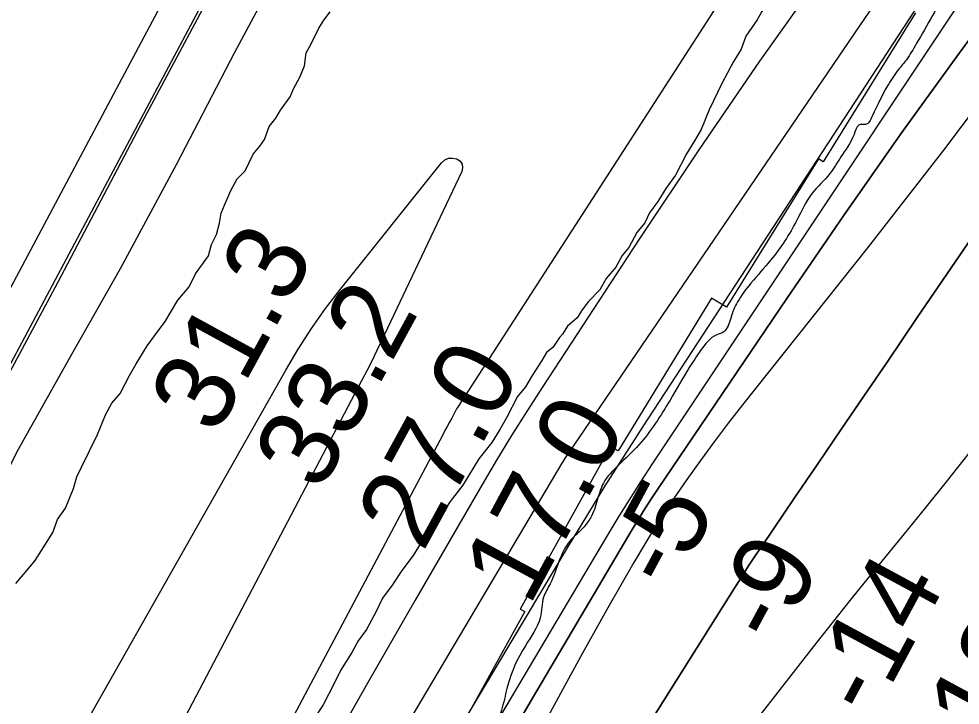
# Model space of a CAD drawing. Extents: x 3297735 to 3335592, y 670436 to 695807.
# Drawn here: x 3309031 to 3309824, y 680526 to 681105 of the extents above; entities that cross this region are included whole.
import ezdxf

# ---------------------------------------------------------------- set-up
doc = ezdxf.new("R2010")
doc.units = 0
for name, color, linetype in [('V-FLOD-BASE', 7, 'Continuous'), ('V-LEVE-TOET', 7, 'Continuous'), ('V-RIVR-EDGE', 7, 'Continuous'), ('V-RIVR-RANG', 7, 'Continuous'), ('V-RRAP-RVMT', 7, 'Continuous'), ('V-SITE-VEGE', 7, 'Continuous'), ('V-SURV-LINE', 7, 'Continuous'), ('V-TOPO-DPTH', 7, 'Continuous'), ('V-TOPO-MAJR', 7, 'Continuous'), ('V-TOPO-MINR', 7, 'Continuous'), ('V-TOPO-WATR', 7, 'Continuous')]:
    doc.layers.add(name, color=color, linetype=linetype)

msp = doc.modelspace()

# ---------------------------------------------------------------- linework, layer by layer
at = {"layer": 'V-FLOD-BASE'}
msp.add_lwpolyline([(3308829.94, 680439.45), (3308871.57, 680514.59), (3308923.12, 680616.02), (3308986.32, 680738.25), (3309063.7, 680882.58), (3309136.49, 681020.52), (3309209.3, 681156.78), (3309297.48, 681323.17), (3309400.26, 681513.77), (3309488.49, 681673.82), (3309566.25, 681824.9), (3309624, 681941.17)], dxfattribs=at)
at = {"layer": 'V-LEVE-TOET'}
msp.add_lwpolyline([(3309633.27, 681844.05), (3309621.6, 681827.56), (3309599.16, 681783), (3309570.1, 681720.64), (3309537.25, 681656.56), (3309501.83, 681597.52), (3309471.01, 681544.44), (3309430.25, 681467.19), (3309383.99, 681389.9), (3309341.91, 681318.55), (3309265.37, 681174.23), (3309212.53, 681075.75), (3309163.46, 680981.53), (3309116.45, 680894.09), (3309075.22, 680821.91), (3309030.26, 680741.66), (3308983.28, 680649.99), (3308954.6, 680592.7), (3308909.68, 680506.97), (3308878.95, 680443.32), (3308855.77, 680385.24), (3308830.18, 680313.61), (3308813.34, 680299.59)], dxfattribs=at)
at = {"layer": 'V-RIVR-EDGE'}
msp.add_spline([(3314160.51, 686741.06), (3314140.98, 686721.63), (3314132.25, 686711.29), (3314116.45, 686693.09), (3314089.84, 686658.34), (3314074.46, 686641.8), (3314052.42, 686611.59), (3314019.58, 686572.71), (3313992.56, 686539.21), (3313969.27, 686509.42), (3313938.08, 686466.39), (3313919.78, 686442.4), (3313903.96, 686413.42), (3313897.31, 686404.32), (3313889.83, 686396.05), (3313870.3, 686379.52), (3313854.52, 686365.88), (3313842.06, 686353.89), (3313832.08, 686342.72), (3313812.54, 686317.49), (3313790.5, 686288.11), (3313754.73, 686236.81), (3313725.19, 686194.6), (3313699.42, 686165.24), (3313676.14, 686137.52), (3313654.94, 686111.88), (3313636.23, 686086.64), (3313599.2, 686031.61), (3313574.24, 685995.19), (3313559.69, 685976.58), (3313545.13, 685957.55), (3313504.36, 685893.82), (3313479.41, 685861.55), (3313461.95, 685841.7), (3313444.49, 685821.43), (3313427.44, 685799.51), (3313388.35, 685745.3), (3313358, 685706.83), (3313324.73, 685663.39), (3313301.46, 685638.58), (3313286.51, 685627.84), (3313271.56, 685615.45), (3313246.19, 685581.11), (3313203.37, 685530.23), (3313170.95, 685491.35), (3313151.4, 685466.11), (3313117.3, 685419.36), (3313091.11, 685387.51), (3313062.83, 685351.11), (3313045.79, 685332.5), (3313025.85, 685311.82), (3313012.14, 685299.84), (3313001.75, 685288.67), (3312996.34, 685280.81), (3312993.42, 685270.87), (3312990.07, 685260.51), (3312977.61, 685249.77), (3312955.18, 685230.76), (3312951.86, 685227.45), (3312948.11, 685220.83), (3312941.03, 685204.68), (3312929.79, 685183.98), (3312909.41, 685159.17), (3312898.6, 685145.1), (3312884.89, 685129.8), (3312862.85, 685100.84), (3312841.64, 685074.78), (3312824.58, 685047.05), (3312801.28, 685011.88), (3312763.03, 684964.31), (3312742.66, 684938.66), (3312725.19, 684914.25), (3312702.31, 684881.14), (3312671.13, 684841.02), (3312647.43, 684812.89), (3312630.79, 684788.06), (3312609.59, 684762.42), (3312597.52, 684743.38), (3312579.22, 684716.07), (3312569.65, 684701.59), (3312553.42, 684676.34), (3312533.04, 684647.38), (3312512.25, 684618.83), (3312487.3, 684587.39), (3312468.58, 684560.91), (3312449.89, 684543.96), (3312436.59, 684530.73), (3312422.05, 684515.02), (3312410.81, 684495.15), (3312398.73, 684473.21), (3312381.25, 684444.66), (3312359.18, 684403.68), (3312343.79, 684378.85), (3312320.91, 684346.99), (3312299.7, 684317.2), (3312273.52, 684288.66), (3312261.45, 684271.28), (3312230.27, 684231.57), (3312193.26, 684181.51), (3312169.98, 684155.04), (3312159.18, 684145.95), (3312145.06, 684136.04), (3312133.43, 684126.53), (3312118.87, 684105.01), (3312103.49, 684086.82), (3312091.44, 684071.92), (3312082.28, 684056.61), (3312072.27, 684031.35), (3312068.09, 684018.1), (3312054.34, 683989.95), (3312027.73, 683953.54), (3311993.63, 683910.1), (3311975.33, 683885.69), (3311949.13, 683848.45), (3311874.7, 683754.55), (3311851.43, 683727.67), (3311828.56, 683699.54), (3311801.13, 683667.28), (3311758.72, 683614.74), (3311737.52, 683589.51), (3311723.81, 683578.77), (3311704.7, 683558.09), (3311685.16, 683537.83), (3311664.8, 683514.25), (3311621.15, 683465.45), (3311580.84, 683421.2), (3311552.99, 683388.94), (3311518.9, 683349.24), (3311500.2, 683328.56), (3311495.23, 683328.16), (3311490.24, 683324.44), (3311487.34, 683321.54), (3311481.94, 683317), (3311476.12, 683310.38), (3311468.62, 683294.65), (3311461.13, 683285.13), (3311449.49, 683269.41), (3311432.44, 683246.66), (3311422.87, 683230.93), (3311412.05, 683213.13), (3311398.3, 683184.15), (3311395.39, 683182.09), (3311384.18, 683174.24), (3311359.24, 683146.53), (3311336.36, 683114.26), (3311313.07, 683080.33), (3311254.03, 683004.63), (3311206.22, 682947.54), (3311135.56, 682868.97), (3311119.76, 682847.45), (3311080.69, 682804.86), (3311043.28, 682762.67), (3310942.68, 682642.72), (3310889.06, 682579.85), (3310817.15, 682497.13), (3310792.62, 682468.6), (3310781.41, 682460.75), (3310778.5, 682457.02), (3310775.59, 682454.13), (3310769.34, 682440.05), (3310750.63, 682417.72), (3310737.73, 682393.29), (3310734.4, 682389.57), (3310727.76, 682387.1), (3310722.76, 682377.58), (3310714.01, 682358.54), (3310700.71, 682340.75), (3310683.25, 682322.55), (3310655.4, 682290.29), (3310627.95, 682251.81), (3310601.33, 682214.99), (3310578.43, 682173.6), (3310560.95, 682141.73), (3310543.48, 682119.39), (3310532.26, 682105.32), (3310502.3, 682059.39), (3310469.03, 682015.54), (3310417.88, 681946.86), (3310377.97, 681895.97), (3310348.02, 681854.19), (3310315.16, 681809.09), (3310286.89, 681772.27), (3310260.27, 681736.27), (3310249.04, 681720.14), (3310245.31, 681720.15), (3310242.4, 681716.01), (3310230.75, 681699.46), (3310220.78, 681687.46), (3310211.63, 681677.54), (3310200.83, 681665.54), (3310192.5, 681651.06), (3310180.44, 681634.51), (3310170.47, 681625), (3310166.31, 681620.87), (3310160.07, 681610.1), (3310148.84, 681593.14), (3310130.13, 681569.14), (3310114.32, 681547.63), (3310100.61, 681531.91), (3310081.07, 681508.34), (3310064.43, 681486.41), (3310057.76, 681471.51), (3310049.87, 681464.06), (3310036.99, 681451.25), (3310033.66, 681447.53), (3310030.33, 681441.32), (3310014.94, 681417.31), (3310004.97, 681407.39), (3309989.99, 681386.7), (3309976.26, 681365.18), (3309961.29, 681343.25), (3309949.65, 681329.6), (3309942.56, 681313.04), (3309936.32, 681304.35), (3309926.34, 681290.29), (3309913.45, 681273.32), (3309906.38, 681263.81), (3309900.13, 681250.15), (3309894.29, 681236.07), (3309890.13, 681229.86), (3309883.06, 681221.59), (3309868.92, 681200.07), (3309853.52, 681175.24), (3309848.11, 681166.55), (3309843.94, 681156.61), (3309838.54, 681149.99), (3309822.76, 681138.01), (3309814.86, 681129.74), (3309801.13, 681107.39), (3309787.39, 681083.39), (3309779.07, 681070.15), (3309772.42, 681061.87), (3309763.26, 681048.22), (3309750.35, 681022.55), (3309744.53, 681015.52), (3309740.39, 681015.53), (3309734.98, 681007.25), (3309723.74, 680988.21), (3309714.59, 680974.14), (3309699.62, 680957.6), (3309686.72, 680934.84), (3309664.67, 680901.32), (3309648.04, 680881.88), (3309636.81, 680866.16), (3309630.97, 680852.49), (3309625.14, 680840.9), (3309619.33, 680838.43), (3309605.62, 680825.2), (3309596.05, 680810.72), (3309579.82, 680783.4), (3309553.62, 680745.75), (3309536.16, 680728.38), (3309523.69, 680713.49), (3309519.1, 680701.07), (3309513.68, 680685.75), (3309507.44, 680676.64), (3309502.87, 680672.09), (3309495.39, 680664.65), (3309478.72, 680628.63), (3309473.3, 680617.46), (3309470.36, 680600.05), (3309457.87, 680576.46), (3309442.86, 680542.51), (3309440.77, 680533.81), (3309435.33, 680515.17), (3309424.92, 680494.06), (3309410.75, 680463.84), (3309392, 680423.26), (3309374.9, 680381.44), (3309367.39, 680361.57), (3309364.87, 680347.07), (3309364.01, 680335.46), (3309358.61, 680329.67), (3309352.38, 680325.96), (3309350.3, 680321.4), (3309344.87, 680306.08), (3309337.78, 680288.69), (3309325.72, 680269.65), (3309319.91, 680266.77), (3309317, 680266.77), (3309311.21, 680269.28), (3309303.32, 680264.74), (3309292.1, 680252.74), (3309275.89, 680232.89), (3309255.88, 680189), (3309222.98, 680126.08), (3309203.41, 680087.58), (3309172.18, 680030.46), (3309135.13, 679966.72), (3309118.06, 679936.92), (3309087.28, 679889.33), (3309054.82, 679838.02), (3309036.91, 679805.32), (3309010.68, 679756.89), (3308998.61, 679737.02), (3308968.23, 679686.53), (3308946.14, 679636.43), (3308920.32, 679586.34), (3308907.38, 679550.73), (3308898.63, 679531.27), (3308896.12, 679522.99), (3308893.19, 679510.97), (3308894.02, 679509.73), (3308897.32, 679505.99), (3308896.49, 679502.68), (3308891.08, 679497.72), (3308884.44, 679494), (3308883.2, 679492.35), (3308883.18, 679486.13), (3308882.34, 679480.74), (3308876.51, 679472.05), (3308872.37, 679470.41), (3308869.87, 679467.51), (3308860.28, 679442.25), (3308854.43, 679426.52), (3308853.59, 679420.3), (3308853.58, 679415.33), (3308846.08, 679400.42), (3308831.92, 679374.76), (3308819.42, 679348.26), (3308807.75, 679320.11), (3308802.75, 679310.59), (3308799.02, 679309.77), (3308793.62, 679304.39), (3308789.46, 679297.36), (3308786.52, 679284.52), (3308778.2, 679269.61), (3308763.23, 679250.59), (3308742.87, 679231.57), (3308729.98, 679215.85), (3308724.99, 679207.99), (3308720.84, 679208), (3308715.45, 679203.87), (3308703.38, 679184), (3308692.57, 679170.76), (3308685.51, 679167.88), (3308678.05, 679168.31), (3308666.4, 679150.52), (3308654.74, 679127.34), (3308641.39, 679093.38), (3308623.86, 679040.79), (3308606.34, 678998.14), (3308595.5, 678972.88), (3308581.79, 678957.58), (3308570.16, 678948.07), (3308567.66, 678943.11), (3308565.53, 678920.73), (3308559.64, 678885.51), (3308550.46, 678859.01), (3308533.82, 678833.77), (3308525.07, 678818.04), (3308521.74, 678811), (3308518.82, 678802.3), (3308516.28, 678782), (3308509.99, 678753), (3308493.29, 678702.89), (3308482.01, 678666.03), (3308469.91, 678634.56), (3308444.91, 678581.15), (3308420.76, 678537.28), (3308404.11, 678509.55), (3308383.3, 678473.54), (3308358.3, 678420.13), (3308336.23, 678378.74), (3308323.34, 678363.02), (3308310.04, 678350.62), (3308301.73, 678340.28), (3308297.14, 678329.51), (3308290.87, 678306.73), (3308289.6, 678295.54), (3308289.58, 678287.67), (3308289.97, 678278.96), (3308294.92, 678268.59), (3308296.11, 678246.62), (3308293.07, 678190.67), (3308291.34, 678161.66), (3308283.34, 678112.36), (3308272.81, 678042.33), (3308265.66, 678002.98), (3308265.65, 677998.83), (3308270.61, 677990.53), (3308270.6, 677986.38), (3308268.92, 677980.17), (3308266.83, 677972.71), (3308263.48, 677957.39), (3308253.44, 677923.01), (3308241.7, 677867.08), (3308234.99, 677833.53), (3308227.47, 677812.82), (3308220.38, 677792.94), (3308218.29, 677784.66), (3308207.87, 677761.06), (3308205.77, 677751.12), (3308207.83, 677747.8), (3308208.23, 677740.75), (3308204.46, 677723.35), (3308201.95, 677714.24), (3308201.51, 677704.71), (3308198.96, 677679.84), (3308198.93, 677666.99), (3308193.49, 677645.04), (3308188.05, 677624.74), (3308185.53, 677612.31), (3308184.68, 677603.61), (3308184.26, 677599.88), (3308187.98, 677595.73), (3308191.71, 677596.13), (3308193.77, 677591.57), (3308196.2, 677567.11), (3308194.92, 677552.61), (3308187.81, 677528.17), (3308181.55, 677512.02), (3308180.28, 677501.66), (3308179.42, 677488.4), (3308181.05, 677475.55), (3308180.61, 677465.19), (3308176.41, 677442.4), (3308174.73, 677434.53), (3308168.02, 677404.29), (3308162.99, 677379.84), (3308157.54, 677354.16), (3308146.66, 677313.57), (3308141.61, 677282.49), (3308134.07, 677249.35), (3308126.12, 677222.43), (3308119.9, 677218.72), (3308117.81, 677214.16), (3308119.87, 677208.36), (3308125.66, 677202.12), (3308126.07, 677199.64), (3308121.92, 677197.16), (3308118.18, 677193.44), (3308113.6, 677185.99), (3308106.94, 677176.06), (3308106.1, 677170.26), (3308109.4, 677162.79), (3308109.38, 677156.57), (3308104.79, 677144.56), (3308098.96, 677133.8), (3308095.64, 677129.25), (3308095.21, 677124.28), (3308094.77, 677113.09), (3308092.26, 677105.22), (3308086.46, 677105.65), (3308084.78, 677096.95), (3308079.76, 677076.65), (3308071.81, 677048.9), (3308068.46, 677035.64), (3308067.2, 677028.18), (3308067.18, 677019.48), (3308065.92, 677011.19), (3308063, 677005.4), (3308060.5, 677000.85), (3308060.07, 676995.46), (3308059.24, 676991.32), (3308057.15, 676987.18), (3308055.89, 676977.65), (3308054.22, 676974.75), (3308048.41, 676973.52), (3308045.92, 676969.8), (3308045.49, 676964.41), (3308043.8, 676951.56), (3308040.46, 676942.04), (3308035.89, 676935.42), (3308032.13, 676923.82), (3308031.29, 676918.85), (3308034.57, 676907.24), (3308030.81, 676893.98), (3308024.55, 676875.35), (3308014.55, 676856.72), (3308011.21, 676845.12), (3308006.18, 676822.75), (3308002.42, 676811.57), (3307997.83, 676800.39), (3307993.66, 676788.38), (3307992.4, 676780.51), (3307997.75, 676766.4), (3307996.49, 676759.36), (3307990.67, 676752.74), (3307982.77, 676741.16), (3307974.43, 676723.77), (3307966.93, 676706.38), (3307960.25, 676685.26), (3307956.05, 676664.96), (3307953.11, 676647.97), (3307940.18, 676615.67), (3307932.22, 676583.78), (3307923.43, 676546.91), (3307916.71, 676512.52), (3307911.27, 676492.23), (3307906.66, 676471.1), (3307903.75, 676466.96), (3307903.32, 676460.33), (3307903.71, 676452.46), (3307900.39, 676447.08), (3307899.96, 676441.27), (3307899.93, 676432.16), (3307899.05, 676410.19), (3307898.58, 676387.39), (3307897.75, 676385.74), (3307895.26, 676385.33), (3307895.24, 676378.7), (3307898.12, 676369.16), (3307899.33, 676353.82), (3307899.71, 676340.97), (3307898.85, 676327.71), (3307898.39, 676310.3), (3307899.57, 676283.36), (3307897.45, 676265.12), (3307891.16, 676236.54), (3307890.27, 676210.02), (3307888.92, 676167.74), (3307888.9, 676161.11), (3307887.24, 676159.04), (3307884.34, 676158.22), (3307883.09, 676156.57), (3307885.97, 676147.44), (3307887.17, 676131.69), (3307884.63, 676110.55), (3307885.02, 676100.61), (3307884.56, 676081.95), (3307882, 676052.95), (3307877.81, 676035.55), (3307873.64, 676022.3), (3307869.49, 676021.48), (3307867.8, 676007.8), (3307864.42, 675982.53), (3307860.26, 675974.66), (3307851.51, 675957.69), (3307845.68, 675945.69), (3307842.32, 675927.46), (3307841.87, 675913.37), (3307845.58, 675905.07), (3307849.69, 675894.28), (3307855.04, 675876.44), (3307855.84, 675866.91), (3307854.59, 675861.52), (3307850.42, 675854.07), (3307849.59, 675851.17), (3307852.9, 675849.09), (3307854.54, 675842.46), (3307852.87, 675837.07), (3307849.95, 675829.62), (3307850.75, 675819.26), (3307850.85, 675818.05)], degree=3, dxfattribs=at)
at = {"layer": 'V-RRAP-RVMT'}
for p, q in [((3309786.8, 681109.65), (3309709.02, 680984.12)), ((3309704.94, 680986.66), (3309627.45, 680861.76)), ((3309709.02, 680984.12), (3309704.94, 680986.66)), ((3309614.94, 680869.36), (3309536.18, 680740.71)), ((3309627.45, 680861.76), (3309614.94, 680869.36)), ((3309529.75, 680744.31), (3309453.54, 680607.37)), ((3309536.18, 680740.71), (3309529.75, 680744.31)), ((3309453.54, 680607.37), (3309457.52, 680605.21)), ((3309457.52, 680605.21), (3309385.84, 680475.76))]:
    msp.add_line(p, q, dxfattribs=at)
at = {"layer": 'V-SITE-VEGE'}
for points in [[(3309662.77, 681119.05), (3309657.35, 681110.77), (3309653.29, 681103.87), (3309643.79, 681090.05), (3309639.76, 681079.03), (3309632.99, 681067.99), (3309623.53, 681050.06), (3309612.73, 681027.99), (3309606, 681011.45), (3309600.59, 681001.8), (3309593.81, 680990.75), (3309584.35, 680972.82), (3309576.2, 680961.76), (3309569.43, 680950.72), (3309562.64, 680941.05), (3309558.59, 680932.77), (3309551.79, 680924.48), (3309545.03, 680912.06), (3309539.6, 680905.15), (3309534.19, 680895.49), (3309526.02, 680885.81), (3309520.61, 680876.15)], [(3309070.32, 680692.45), (3309077.05, 680708.99), (3309079.72, 680718.63), (3309083.77, 680726.9), (3309097.27, 680754.48), (3309104, 680771.02), (3309109.41, 680780.68), (3309116.2, 680788.97), (3309124.32, 680804.15), (3309129.73, 680813.81), (3309139.21, 680828.99), (3309146, 680838.66), (3309154.15, 680849.72), (3309164.98, 680867.67), (3309174.5, 680878.73), (3309179.9, 680889.76), (3309190.77, 680904.96), (3309193.43, 680914.6), (3309197.48, 680922.87), (3309200.15, 680932.51), (3309201.45, 680940.76), (3309204.14, 680947.65), (3309209.53, 680960.05), (3309214.94, 680969.71), (3309221.75, 680976.64), (3309228.5, 680990.43), (3309233.94, 680997.34), (3309238.01, 681002.87), (3309242.04, 681013.89), (3309247.47, 681020.8), (3309251.54, 681027.7), (3309259.68, 681038.76), (3309262.37, 681045.65), (3309267.78, 681055.31), (3309271.82, 681064.95), (3309273.1, 681075.95), (3309277.17, 681082.85), (3309283.92, 681096.64), (3309287.98, 681103.54), (3309293.41, 681110.45)], [(3309520.61, 680876.15), (3309511.08, 680866.45), (3309505.65, 680859.54), (3309501.58, 680852.64), (3309493.4, 680845.7), (3309489.34, 680838.8), (3309486.62, 680836.03), (3309481.19, 680827.75), (3309475.73, 680823.58), (3309471.67, 680816.68), (3309463.54, 680804.25), (3309458.13, 680794.59), (3309451.33, 680786.3), (3309441.87, 680768.36), (3309436.45, 680758.7), (3309429.68, 680747.66), (3309418.81, 680733.83), (3309405.26, 680711.75), (3309394.39, 680697.92), (3309388.96, 680689.64), (3309382.17, 680681.34), (3309369.96, 680663.38), (3309363.19, 680652.34), (3309353.68, 680639.9), (3309345.54, 680627.47), (3309337.39, 680616.42), (3309331.99, 680605.38), (3309323.88, 680590.21), (3309317.09, 680580.54), (3309311.68, 680570.88), (3309302.2, 680555.69), (3309296.8, 680544.66), (3309287.33, 680526.73), (3309279.2, 680514.3)], [(3309028.28, 680628.92), (3309037.8, 680639.99), (3309044.6, 680648.29), (3309050.02, 680656.57), (3309059.51, 680671.76), (3309063.54, 680682.78), (3309070.32, 680692.45)]]:
    msp.add_lwpolyline(points, dxfattribs=at)
at = {"layer": 'V-SURV-LINE'}
for points in [[(3308454.05, 679807.76), (3309690.32, 682129.97)], [(3309716.8, 682115.89), (3308480.54, 679793.68)]]:
    msp.add_lwpolyline(points, dxfattribs=at)
at = {"layer": 'V-TOPO-DPTH'}
for points in [[(3309822.87, 681167.95), (3309557.02, 680761.14), (3309540.91, 680736.15), (3309525, 680711.03), (3309509.39, 680685.73), (3309493.99, 680660.3), (3309217.89, 680198.21), (3309197.14, 680163.23), (3309176.52, 680128.18), (3309156.11, 680093), (3309135.83, 680057.74), (3309110.05, 680012.6), (3309102.81, 679999.84), (3309095.6, 679987.04), (3309088.47, 679974.21), (3309081.37, 679961.36), (3309071.03, 679942.5), (3309069.15, 679939.05), (3309067.28, 679935.6), (3309065.44, 679932.13), (3309063.6, 679928.66), (3308650.78, 679142.83)], [(3309282.73, 680214.49), (3309327.33, 680294.83), (3309372.44, 680374.87), (3309418.32, 680454.46), (3309464.72, 680533.77), (3309547.86, 680674.3), (3309553.16, 680683.07), (3309558.56, 680691.77), (3309564.12, 680700.37), (3309569.79, 680708.9), (3309678.27, 680868.98), (3309726.07, 680938.49), (3309774.49, 681007.56), (3309823.85, 681075.96), (3309873.84, 681143.91)], [(3309282.73, 680214.49), (3309327.33, 680294.83), (3309372.44, 680374.87), (3309418.32, 680454.46), (3309464.72, 680533.77), (3309547.86, 680674.3), (3309553.16, 680683.07), (3309558.56, 680691.77), (3309564.12, 680700.37), (3309569.79, 680708.9), (3309678.27, 680868.98), (3309726.07, 680938.49), (3309774.49, 681007.56), (3309823.85, 681075.96), (3309873.84, 681143.91)], [(3309315.96, 680119.26), (3309635.06, 680626.44), (3309640.55, 680635.07), (3309646.11, 680643.66), (3309651.75, 680652.19), (3309657.46, 680660.67), (3309684.87, 680701), (3309704.34, 680729.62), (3309723.8, 680758.23), (3309743.28, 680786.84), (3309762.76, 680815.45), (3309788.25, 680852.86), (3309820.52, 680900.13), (3309852.87, 680947.36)], [(3309852.87, 680947.36), (3309820.52, 680900.13), (3309788.25, 680852.86), (3309762.76, 680815.45), (3309743.28, 680786.84), (3309723.8, 680758.23), (3309704.34, 680729.62), (3309684.87, 680701), (3309657.46, 680660.67), (3309651.75, 680652.19), (3309646.11, 680643.66), (3309640.55, 680635.07), (3309635.06, 680626.44), (3309315.96, 680119.26)]]:
    msp.add_lwpolyline(points, dxfattribs=at)
at = {"layer": 'V-TOPO-MAJR'}
msp.add_lwpolyline([(3309764.54, 681340.45), (3309401.16, 680777.95), (3309400.62, 680777.07), (3309399.59, 680775.28), (3309399.34, 680774.83), (3309399.1, 680774.38), (3309395.8, 680768.24), (3309393.91, 680764.72), (3309392.02, 680761.2), (3309390.14, 680757.67), (3309388.26, 680754.14), (3308981.41, 679988.64), (3308979.41, 679984.86), (3308977.43, 679981.07), (3308975.46, 679977.27), (3308973.51, 679973.46), (3308630.05, 679300.81)], dxfattribs=at)
at = {"layer": 'V-TOPO-MINR'}
for points in [[(3310075.21, 681591.63), (3309490.44, 680733.14), (3309490.26, 680732.87), (3309489.73, 680732.06), (3309488.83, 680730.63), (3309488.69, 680730.4), (3309488.56, 680730.18), (3309261.33, 680346.91), (3309222.97, 680281.48), (3309185.05, 680215.79), (3309147.78, 680149.74), (3309110.94, 680083.44), (3309057.52, 679986.16), (3309047.77, 679968.28), (3309038.1, 679950.36), (3309028.52, 679932.39), (3309019.02, 679914.38), (3308851.25, 679594), (3308802.76, 679499.67), (3308755.24, 679404.87), (3308709.18, 679309.34)], [(3309938.65, 681290.81), (3309564.81, 680729.57), (3309554.96, 680714.53), (3309545.27, 680699.39), (3309535.81, 680684.11), (3309526.52, 680668.72), (3309266.54, 680230.8), (3309236.68, 680179.96), (3309207.13, 680128.92), (3309178.07, 680077.62), (3309149.32, 680026.13), (3309130.85, 679992.69), (3309111.63, 679957.75), (3309092.49, 679922.77), (3309073.45, 679887.74), (3309054.49, 679852.66), (3309048, 679840.61), (3309026.11, 679799.34), (3309004.59, 679757.88), (3308983.61, 679716.15), (3308962.98, 679674.23), (3308658.44, 679045.04)], [(3309822.87, 681167.95), (3309557.02, 680761.14), (3309540.91, 680736.15), (3309525, 680711.03), (3309509.39, 680685.73), (3309493.99, 680660.3), (3309217.89, 680198.21), (3309197.14, 680163.23), (3309176.52, 680128.18), (3309156.11, 680093), (3309135.83, 680057.74), (3309110.05, 680012.6), (3309102.81, 679999.84), (3309095.6, 679987.04), (3309088.47, 679974.21), (3309081.37, 679961.36), (3309071.03, 679942.5), (3309069.15, 679939.05), (3309067.28, 679935.6), (3309065.44, 679932.13), (3309063.6, 679928.66), (3308650.78, 679142.83)], [(3309707.6, 681142.62), (3309655.2, 681068.81), (3309604.08, 680994.12), (3309553.82, 680918.83), (3309472.59, 680794.86), (3309459.34, 680774.28), (3309446.31, 680753.57), (3309433.62, 680732.65), (3309421.15, 680711.59), (3309364.87, 680614.78), (3309324.75, 680545.04), (3309285.08, 680475.04), (3309246.06, 680404.68), (3309207.49, 680334.07), (3309043.45, 680030.45)], [(3309873.08, 681077.11), (3309810.35, 680993.96), (3309746.34, 680911.74), (3309640.86, 680779.41), (3309628.79, 680763.95), (3309616.93, 680748.34), (3309605.39, 680732.49), (3309594.06, 680716.48), (3309574.57, 680688.35), (3309573.16, 680686.27), (3309571.79, 680684.18), (3309570.46, 680682.05), (3309569.17, 680679.91), (3309549.44, 680646.46), (3309538.4, 680627.52), (3309527.48, 680608.5), (3309516.76, 680589.38), (3309506.16, 680570.19), (3309175.03, 679963.25)], [(3309004.08, 680359.86), (3309046.01, 680436.66), (3309088.61, 680513.1), (3309255.86, 680808.74), (3309266.43, 680826.43), (3309277.56, 680843.74), (3309289.5, 680860.5), (3309302, 680876.89), (3309387.26, 680983.33), (3309390.1, 680985.66), (3309393.16, 680987.13), (3309396.55, 680987.3), (3309400.16, 680986.61), (3309402.8, 680984.53), (3309404.52, 680982.1), (3309404.85, 680979.15), (3309404.27, 680975.84), (3309336.36, 680832.75), (3309332.39, 680824.52), (3309328.36, 680816.32), (3309324.22, 680808.16), (3309320.02, 680800.05), (3308998.05, 680187.54)], [(3309852.87, 680947.36), (3309820.52, 680900.13), (3309788.25, 680852.86), (3309762.76, 680815.45), (3309743.28, 680786.84), (3309723.8, 680758.23), (3309704.34, 680729.62), (3309684.87, 680701), (3309657.46, 680660.67), (3309651.75, 680652.19), (3309646.11, 680643.66), (3309640.55, 680635.07), (3309635.06, 680626.44), (3309315.96, 680119.26)], [(3309831.66, 680738.66), (3309813.67, 680715.84), (3309795.49, 680693.18), (3309777.19, 680670.62), (3309743.35, 680629.26), (3309732.52, 680615.92), (3309721.75, 680602.53), (3309711.08, 680589.07), (3309700.47, 680575.55), (3309611.18, 680461), (3309556.7, 680389.64), (3309503.2, 680317.57), (3309400.06, 680170.63), (3309231.98, 679922.46), (3309214.45, 679896.1), (3309197.22, 679869.55), (3309180.45, 679842.72), (3309163.97, 679815.69), (3309134.48, 679766.39), (3309103.74, 679714.42), (3309073.33, 679662.26), (3309043.42, 679609.81), (3309013.85, 679557.17), (3308696.94, 678986.69)]]:
    msp.add_lwpolyline(points, dxfattribs=at)
at = {"layer": 'V-TOPO-WATR'}
msp.add_lwpolyline([(3309873.84, 681143.91), (3309823.85, 681075.96), (3309774.49, 681007.56), (3309726.07, 680938.49), (3309678.27, 680868.98), (3309569.79, 680708.9), (3309564.12, 680700.37), (3309558.56, 680691.77), (3309553.16, 680683.07), (3309547.86, 680674.3), (3309464.72, 680533.77), (3309418.32, 680454.46), (3309372.44, 680374.87), (3309327.33, 680294.83), (3309282.73, 680214.49)], dxfattribs=at)

# ---------------------------------------------------------------- texts
at = {"layer": 'V-RIVR-RANG'}
for s, rotation, p in [('31.3', 61.33833, (3309197.05, 680752.48)), ('33.2', 61.33833, (3309284.92, 680704.74)), ('27.0', 61.33833, (3309371.4, 680654.45)), ('17.0', 61.62372, (3309461, 680608.64)), ('-5', 61.62372, (3309581.34, 680621.02)), ('-9', 61.62372, (3309670.08, 680574.9)), ('-14', 61.62372, (3309750.68, 680513.7)), ('-18', 61.62372, (3309838.17, 680465.26))]:
    msp.add_text(s, height=67, rotation=rotation, dxfattribs=at).set_placement(p)

doc.saveas('drawing.dxf')
